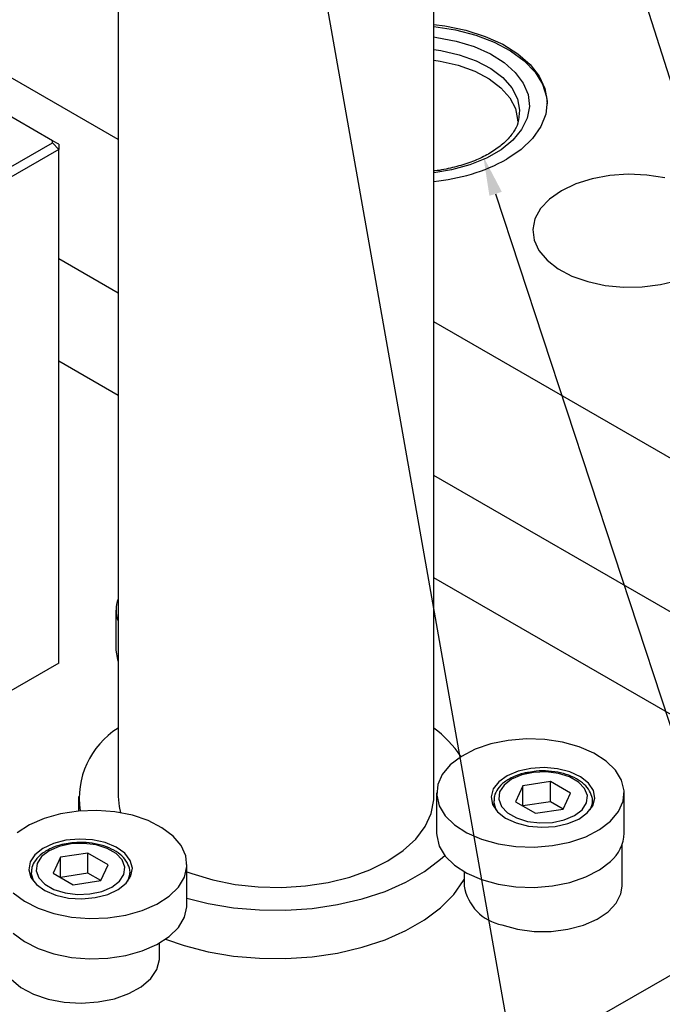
# Model space of a CAD drawing. Header units: inches. Extents: x 1880 to 2363, y -453 to -54.
# Tile 991 of 1056: x 2153.02 to 2155.58, y -274.48 to -270.55. Entities that reach past the tile are written whole.
import ezdxf

# ---------------------------------------------------------------- set-up
doc = ezdxf.new("R2010")
doc.units = ezdxf.units.IN
doc.header["$LTSCALE"] = 0.5
doc.header["$MEASUREMENT"] = 0
for name, color, linetype in [('DST-M-S', 53, 'Continuous'), ('PAD-M-S', 135, 'Continuous'), ('PBU-M-S', 8, 'Continuous'), ('SID-M-S', 105, 'Continuous'), ('SVF-M-S', 8, 'Continuous')]:
    doc.layers.add(name, color=color, linetype=linetype)

msp = doc.modelspace()

# ---------------------------------------------------------------- linework, layer by layer
at = {"layer": 'DST-M-S', "linetype": 'Continuous', "lineweight": 25}
for p, q in [((2163.76464, -269.65813), (2153.86514, -275.37299)), ((2153.15071, -271.0333), (2152.49361, -270.65396)), ((2153.15071, -271.04175), (2153.15071, -271.0333)), ((2153.17571, -271.04773), (2153.15071, -271.0333)), ((2151.7865, -271.8293), (2153.15071, -271.04175)), ((2153.17571, -271.06814), (2151.79685, -271.86414)), ((2153.17571, -271.06814), (2153.15071, -271.04175)), ((2153.17571, -271.04773), (2153.17571, -271.06814)), ((2153.17571, -273.11766), (2153.17571, -271.06814)), ((2153.17571, -273.11766), (2151.79685, -273.91366))]:
    msp.add_line(p, q, dxfattribs=at)
at = {"layer": 'PAD-M-S', "linetype": 'Continuous', "lineweight": 25}
for p, q in [((2153.412, -271.02919), (2148.30788, -268.08264)), ((2154.67184, -270.56963), (2154.7149, -270.57523)), ((2154.7149, -270.57523), (2154.79846, -270.59242)), ((2154.79846, -270.59242), (2154.87616, -270.61713)), ((2154.87616, -270.61713), (2154.94598, -270.64871)), ((2154.94598, -270.64871), (2155.00613, -270.68634)), ((2155.00613, -270.68634), (2155.05504, -270.72907)), ((2155.05504, -270.72907), (2155.09144, -270.77576)), ((2155.09144, -270.77576), (2155.1144, -270.82522)), ((2155.1144, -270.82522), (2155.12332, -270.87617)), ((2155.12332, -270.87617), (2155.11796, -270.92729)), ((2155.11796, -270.92729), (2155.09847, -270.97724)), ((2155.09847, -270.97724), (2155.06535, -271.02475)), ((2155.06535, -271.02475), (2155.01946, -271.06857)), ((2155.01946, -271.06857), (2154.96199, -271.10757)), ((2155.30236, -271.18554), (2155.23718, -271.20608)), ((2155.3731, -271.17248), (2155.30236, -271.18554)), ((2155.44684, -271.16739), (2155.3731, -271.17248)), ((2155.52091, -271.17045), (2155.44684, -271.16739)), ((2155.59264, -271.18155), (2155.52091, -271.17045)), ((2155.23718, -271.20608), (2155.17992, -271.23338)), ((2155.13264, -271.26644), (2155.09705, -271.30406)), ((2155.17992, -271.23338), (2155.13264, -271.26644)), ((2155.09705, -271.30406), (2155.07443, -271.3449)), ((2155.07443, -271.3449), (2155.06562, -271.38747)), ((2155.06562, -271.38747), (2155.07092, -271.43023)), ((2155.07092, -271.43023), (2155.09014, -271.47164)), ((2153.412, -271.64159), (2153.17571, -271.50519)), ((2155.09014, -271.47164), (2155.12258, -271.5102)), ((2155.12258, -271.5102), (2155.16709, -271.54452)), ((2155.16709, -271.54452), (2155.22204, -271.57336)), ((2155.22204, -271.57336), (2155.28545, -271.59567)), ((2155.28545, -271.59567), (2155.35503, -271.61065)), ((2155.35503, -271.61065), (2155.42827, -271.61776)), ((2155.42827, -271.61776), (2155.50251, -271.61674)), ((2155.50251, -271.61674), (2155.57507, -271.60763)), ((2155.57507, -271.60763), (2155.64334, -271.59075)), ((2156.16324, -272.61745), (2154.67184, -271.75648)), ((2156.16324, -273.22985), (2154.67184, -272.36889))]:
    msp.add_line(p, q, dxfattribs=at)
msp.add_arc((2154.60433, -270.45027), 0.74831, 275.17638, 298.55252, dxfattribs=at)
at = {"layer": 'PBU-M-S', "linetype": 'Continuous', "lineweight": 25}
for p, q in [((2153.412, -271.64159), (2153.17571, -271.50519)), ((2153.412, -272.04986), (2153.17571, -271.91346)), ((2156.16324, -273.22985), (2154.67184, -272.36889)), ((2156.16324, -273.63812), (2154.67184, -272.77716))]:
    msp.add_line(p, q, dxfattribs=at)
at = {"layer": 'SID-M-S'}
for p, q in [((2154.00146, -269.12078), (2155.51374, -277.66897)), ((2155.23309, -269.59368), (2157.79929, -277.67505)), ((2154.91759, -271.24532), (2157.02745, -277.67562))]:
    msp.add_line(p, q, dxfattribs=at)
msp.add_solid([(2154.89288, -271.25343), (2154.86895, -271.0971), (2154.89288, -271.25343), (2154.94229, -271.23722)], dxfattribs=at)
at = {"layer": 'SVF-M-S', "linetype": 'Continuous', "lineweight": 25}
for p, q in [((2153.412, -269.50515), (2153.412, -273.64934)), ((2154.67184, -273.64934), (2154.67184, -269.50515)), ((2154.67184, -270.57779), (2154.75728, -270.59102)), ((2154.75728, -270.59102), (2154.83817, -270.61204)), ((2154.67184, -270.61968), (2154.68331, -270.62117)), ((2154.68331, -270.62117), (2154.76063, -270.63588)), ((2154.76063, -270.63588), (2154.83253, -270.65793)), ((2154.83817, -270.61204), (2154.91217, -270.64027)), ((2154.91217, -270.64027), (2154.97737, -270.67499)), ((2154.67184, -270.66917), (2154.69914, -270.67336)), ((2154.69914, -270.67336), (2154.77256, -270.69036)), ((2154.83253, -270.65793), (2154.89694, -270.68667)), ((2154.97737, -270.67499), (2155.03207, -270.7153)), ((2154.67184, -270.71173), (2154.6968, -270.71559)), ((2154.6968, -270.71559), (2154.76886, -270.73228)), ((2154.77256, -270.69036), (2154.83953, -270.71466)), ((2154.83953, -270.71466), (2154.89792, -270.74546)), ((2154.89694, -270.68667), (2154.95201, -270.72128)), ((2155.03207, -270.7153), (2155.07487, -270.76015)), ((2154.76886, -270.73228), (2154.8346, -270.75613)), ((2154.8346, -270.75613), (2154.89191, -270.78637)), ((2154.89792, -270.74546), (2154.94584, -270.7818)), ((2154.95201, -270.72128), (2154.99616, -270.76077)), ((2154.89191, -270.78637), (2154.93894, -270.82203)), ((2154.94584, -270.7818), (2154.98175, -270.82248)), ((2154.99616, -270.76077), (2155.02811, -270.804)), ((2155.07487, -270.76015), (2155.10465, -270.80839)), ((2154.93894, -270.82203), (2154.97419, -270.86196)), ((2154.98175, -270.82248), (2155.0045, -270.86622)), ((2155.02811, -270.804), (2155.04695, -270.84972)), ((2155.10465, -270.80839), (2155.12064, -270.85876)), ((2154.97419, -270.86196), (2154.99652, -270.90489)), ((2155.0045, -270.86622), (2155.01336, -270.91159)), ((2155.04695, -270.84972), (2155.05213, -270.89663)), ((2155.12064, -270.85876), (2155.12338, -270.88666)), ((2154.99652, -270.90489), (2155.00521, -270.94943)), ((2155.01336, -270.91159), (2155.00942, -270.95174)), ((2155.05213, -270.89663), (2155.04351, -270.94336)), ((2155.00521, -270.94943), (2155.00532, -270.95504)), ((2155.04351, -270.94336), (2155.02132, -270.98858)), ((2155.02132, -270.98858), (2154.98622, -271.03098)), ((2154.98622, -271.03098), (2154.93921, -271.06936)), ((2154.93921, -271.06936), (2154.88165, -271.10259)), ((2154.88165, -271.10259), (2154.81518, -271.12973)), ((2154.74172, -271.14999), (2154.67184, -271.16181)), ((2154.81518, -271.12973), (2154.74172, -271.14999)), ((2153.40375, -272.90574), (2153.40375, -273.06647)), ((2153.40375, -273.06647), (2153.40915, -273.10303)), ((2153.40915, -273.10303), (2153.412, -273.11156)), ((2154.96801, -273.42576), (2154.89881, -273.43973)), ((2155.04062, -273.41985), (2154.96801, -273.42576)), ((2155.11382, -273.42223), (2155.04062, -273.41985)), ((2155.18481, -273.43281), (2155.11382, -273.42223)), ((2154.83565, -273.46123), (2154.78097, -273.48943)), ((2154.89881, -273.43973), (2154.83565, -273.46123)), ((2155.25087, -273.45118), (2155.18481, -273.43281)), ((2155.30944, -273.47664), (2155.25087, -273.45118)), ((2154.78097, -273.48943), (2154.73687, -273.52325)), ((2155.35829, -273.5082), (2155.30944, -273.47664)), ((2155.39553, -273.54466), (2155.35829, -273.5082)), ((2154.73687, -273.52325), (2154.70505, -273.56138)), ((2155.05794, -273.53736), (2155.00762, -273.5486)), ((2155.11158, -273.53402), (2155.05794, -273.53736)), ((2155.1649, -273.53881), (2155.11158, -273.53402)), ((2155.21425, -273.55141), (2155.1649, -273.53881)), ((2155.41974, -273.58462), (2155.39553, -273.54466)), ((2154.70505, -273.56138), (2154.68672, -273.60236)), ((2154.96405, -273.56698), (2154.9302, -273.59123)), ((2154.98144, -273.58099), (2154.95122, -273.6043)), ((2154.98144, -273.58099), (2154.95122, -273.6043)), ((2155.00762, -273.5486), (2154.96405, -273.56698)), ((2155.02181, -273.56355), (2154.98144, -273.58099)), ((2155.02181, -273.56355), (2154.98144, -273.58099)), ((2155.06906, -273.55337), (2155.02181, -273.56355)), ((2155.06906, -273.55337), (2155.02181, -273.56355)), ((2155.11936, -273.5513), (2155.06906, -273.55337)), ((2155.11936, -273.5513), (2155.06906, -273.55337)), ((2155.16863, -273.55748), (2155.11936, -273.5513)), ((2155.16863, -273.55748), (2155.11936, -273.5513)), ((2155.21289, -273.57144), (2155.16863, -273.55748)), ((2155.21289, -273.57144), (2155.16863, -273.55748)), ((2155.24855, -273.59202), (2155.21289, -273.57144)), ((2155.24855, -273.59202), (2155.21289, -273.57144)), ((2155.25627, -273.57095), (2155.21425, -273.55141)), ((2155.2881, -273.5961), (2155.25627, -273.57095)), ((2155.42997, -273.62653), (2155.41974, -273.58462)), ((2154.68672, -273.60236), (2154.6826, -273.64462)), ((2154.90838, -273.61972), (2154.90008, -273.6505)), ((2154.9302, -273.59123), (2154.90838, -273.61972)), ((2154.95122, -273.6043), (2154.9336, -273.63157)), ((2154.95122, -273.6043), (2154.9336, -273.63157)), ((2155.02635, -273.60692), (2154.99694, -273.67029)), ((2155.02635, -273.60692), (2154.99694, -273.67029)), ((2155.13613, -273.58994), (2155.02635, -273.60692)), ((2155.13613, -273.58994), (2155.02635, -273.60692)), ((2155.02635, -273.68727), (2155.02635, -273.60692)), ((2155.02635, -273.68727), (2155.02635, -273.60692)), ((2155.2165, -273.63633), (2155.13613, -273.58994)), ((2155.13613, -273.67031), (2155.13613, -273.58994)), ((2155.2165, -273.63633), (2155.13613, -273.58994)), ((2155.13613, -273.67031), (2155.13613, -273.58994)), ((2155.27271, -273.61757), (2155.24855, -273.59202)), ((2155.27271, -273.61757), (2155.24855, -273.59202)), ((2155.28343, -273.64602), (2155.27271, -273.61757)), ((2155.28343, -273.64602), (2155.27271, -273.61757)), ((2155.30757, -273.62515), (2155.2881, -273.5961)), ((2155.31335, -273.65612), (2155.30757, -273.62515)), ((2155.42585, -273.66879), (2155.42997, -273.62653)), ((2153.25452, -273.64934), (2153.25452, -273.70747)), ((2153.412, -273.64934), (2153.41596, -273.69006)), ((2154.66086, -273.71695), (2154.6714, -273.66294)), ((2154.6714, -273.66294), (2154.67184, -273.64934)), ((2154.68227, -273.63558), (2154.68227, -273.79631)), ((2154.6826, -273.64462), (2154.69283, -273.68653)), ((2154.90008, -273.6505), (2154.90586, -273.68147)), ((2154.9336, -273.63157), (2154.93, -273.66061)), ((2154.9336, -273.63157), (2154.93, -273.66061)), ((2154.93, -273.66061), (2154.94072, -273.68905)), ((2154.93, -273.66061), (2154.94072, -273.68905)), ((2155.18708, -273.6997), (2155.2165, -273.63633)), ((2155.18708, -273.6997), (2155.2165, -273.63633)), ((2155.27984, -273.67505), (2155.28343, -273.64602)), ((2155.27984, -273.67505), (2155.28343, -273.64602)), ((2155.30505, -273.6869), (2155.31335, -273.65612)), ((2155.4303, -273.79631), (2155.4303, -273.63558)), ((2153.32703, -273.70499), (2153.25384, -273.70753)), ((2153.39967, -273.71074), (2153.32703, -273.70499)), ((2153.41596, -273.69006), (2153.42212, -273.71427)), ((2154.69283, -273.68653), (2154.71704, -273.72649)), ((2154.90586, -273.68147), (2154.92533, -273.71052)), ((2154.90987, -273.66938), (2154.90987, -273.68969)), ((2154.90987, -273.66938), (2154.90987, -273.68969)), ((2154.9099, -273.66742), (2154.90998, -273.67326)), ((2154.9099, -273.66742), (2154.90998, -273.67326)), ((2154.90998, -273.67326), (2154.91842, -273.70252)), ((2154.90998, -273.67326), (2154.91842, -273.70252)), ((2154.94072, -273.68905), (2154.96489, -273.7146)), ((2154.94072, -273.68905), (2154.96489, -273.7146)), ((2154.99694, -273.67029), (2155.0773, -273.71669)), ((2154.99694, -273.67029), (2155.0773, -273.71669)), ((2155.13613, -273.67031), (2155.02637, -273.68728)), ((2155.13613, -273.67031), (2155.02637, -273.68728)), ((2155.0773, -273.71669), (2155.18708, -273.6997)), ((2155.0773, -273.71669), (2155.18708, -273.6997)), ((2155.18706, -273.69971), (2155.13613, -273.67031)), ((2155.18706, -273.69971), (2155.13613, -273.67031)), ((2155.23199, -273.72563), (2155.26221, -273.70233)), ((2155.23199, -273.72563), (2155.26221, -273.70233)), ((2155.26221, -273.70233), (2155.27984, -273.67505)), ((2155.26221, -273.70233), (2155.27984, -273.67505)), ((2155.28324, -273.71539), (2155.30505, -273.6869)), ((2155.29501, -273.70252), (2155.30254, -273.68101)), ((2155.29501, -273.70252), (2155.30254, -273.68101)), ((2155.30254, -273.68101), (2155.30341, -273.67399)), ((2155.30254, -273.68101), (2155.30341, -273.67399)), ((2155.30341, -273.67399), (2155.30357, -273.66938)), ((2155.30341, -273.67399), (2155.30357, -273.66938)), ((2155.30357, -273.68969), (2155.30357, -273.66938)), ((2155.30357, -273.68969), (2155.30357, -273.66938)), ((2155.40752, -273.70977), (2155.42585, -273.66879)), ((2153.11698, -273.73677), (2153.05857, -273.76236)), ((2153.18292, -273.71826), (2153.11698, -273.73677)), ((2153.25384, -273.70753), (2153.18292, -273.71826)), ((2153.46897, -273.72457), (2153.39967, -273.71074)), ((2153.53226, -273.74593), (2153.46897, -273.72457)), ((2154.63649, -273.76945), (2154.66086, -273.71695)), ((2154.71704, -273.72649), (2154.75428, -273.76295)), ((2154.92533, -273.71052), (2154.95716, -273.73567)), ((2154.95716, -273.73567), (2154.99919, -273.75521)), ((2154.96489, -273.7146), (2155.00055, -273.73519)), ((2154.96489, -273.7146), (2155.00055, -273.73519)), ((2155.00055, -273.73519), (2155.04481, -273.74914)), ((2155.00055, -273.73519), (2155.04481, -273.74914)), ((2155.14438, -273.75325), (2155.19163, -273.74308)), ((2155.14438, -273.75325), (2155.19163, -273.74308)), ((2155.19163, -273.74308), (2155.23199, -273.72563)), ((2155.19163, -273.74308), (2155.23199, -273.72563)), ((2155.20582, -273.75802), (2155.24939, -273.73965)), ((2155.24939, -273.73965), (2155.28324, -273.71539)), ((2155.3757, -273.7479), (2155.40752, -273.70977)), ((2153.05857, -273.76236), (2153.00993, -273.79403)), ((2153.58712, -273.77401), (2153.53226, -273.74593)), ((2153.63144, -273.80773), (2153.58712, -273.77401)), ((2154.59884, -273.81926), (2154.63649, -273.76945)), ((2154.75428, -273.76295), (2154.80313, -273.79451)), ((2154.99919, -273.75521), (2155.04854, -273.76781)), ((2155.04481, -273.74914), (2155.09408, -273.75533)), ((2155.04481, -273.74914), (2155.09408, -273.75533)), ((2155.04854, -273.76781), (2155.10185, -273.7726)), ((2155.09408, -273.75533), (2155.14438, -273.75325)), ((2155.09408, -273.75533), (2155.14438, -273.75325)), ((2155.10185, -273.7726), (2155.1555, -273.76926)), ((2155.1555, -273.76926), (2155.20582, -273.75802)), ((2155.27692, -273.80992), (2155.3316, -273.78172)), ((2155.3316, -273.78172), (2155.3757, -273.7479)), ((2153.2568, -273.81932), (2153.20351, -273.82422)), ((2153.31046, -273.82254), (2153.2568, -273.81932)), ((2153.36086, -273.83367), (2153.31046, -273.82254)), ((2153.66351, -273.8458), (2153.63144, -273.80773)), ((2154.54875, -273.86528), (2154.59884, -273.81926)), ((2154.68227, -273.79631), (2154.6826, -273.80536)), ((2154.6826, -273.80536), (2154.69283, -273.84727)), ((2154.80313, -273.79451), (2154.8617, -273.81997)), ((2154.8617, -273.81997), (2154.92776, -273.83834)), ((2155.21376, -273.83142), (2155.27692, -273.80992)), ((2153.11235, -273.85655), (2153.08068, -273.88177)), ((2153.15424, -273.83692), (2153.11235, -273.85655)), ((2153.17752, -273.84883), (2153.13716, -273.86627)), ((2153.17752, -273.84883), (2153.13716, -273.86627)), ((2153.20351, -273.82422), (2153.15424, -273.83692)), ((2153.22477, -273.83865), (2153.17752, -273.84883)), ((2153.22477, -273.83865), (2153.17752, -273.84883)), ((2153.27507, -273.83658), (2153.22477, -273.83865)), ((2153.27507, -273.83658), (2153.22477, -273.83865)), ((2153.32434, -273.84277), (2153.27507, -273.83658)), ((2153.32434, -273.84277), (2153.27507, -273.83658)), ((2153.3686, -273.85672), (2153.32434, -273.84277)), ((2153.3686, -273.85672), (2153.32434, -273.84277)), ((2153.40455, -273.85195), (2153.36086, -273.83367)), ((2153.40426, -273.8773), (2153.3686, -273.85672)), ((2153.40426, -273.8773), (2153.3686, -273.85672)), ((2153.43855, -273.87614), (2153.40455, -273.85195)), ((2153.6821, -273.88674), (2153.66351, -273.8458)), ((2154.69283, -273.84727), (2154.71704, -273.88722)), ((2154.92776, -273.83834), (2154.99875, -273.84892)), ((2154.99875, -273.84892), (2155.07195, -273.8513)), ((2155.07195, -273.8513), (2155.14456, -273.84539)), ((2155.14456, -273.84539), (2155.21376, -273.83142)), ((2155.42168, -274.00693), (2155.42168, -273.8424)), ((2153.08068, -273.88177), (2153.0614, -273.91086)), ((2153.10694, -273.88958), (2153.08931, -273.91685)), ((2153.10694, -273.88958), (2153.08931, -273.91685)), ((2153.13716, -273.86627), (2153.10694, -273.88958)), ((2153.13716, -273.86627), (2153.10694, -273.88958)), ((2153.18207, -273.8922), (2153.15265, -273.95557)), ((2153.18207, -273.8922), (2153.15265, -273.95557)), ((2153.29185, -273.87522), (2153.18207, -273.8922)), ((2153.29185, -273.87522), (2153.18207, -273.8922)), ((2153.18207, -273.97255), (2153.18207, -273.8922)), ((2153.18207, -273.97255), (2153.18207, -273.8922)), ((2153.37221, -273.92161), (2153.29185, -273.87522)), ((2153.29185, -273.95559), (2153.29185, -273.87522)), ((2153.37221, -273.92161), (2153.29185, -273.87522)), ((2153.29185, -273.95559), (2153.29185, -273.87522)), ((2153.42843, -273.90285), (2153.40426, -273.8773)), ((2153.42843, -273.90285), (2153.40426, -273.8773)), ((2153.46055, -273.90458), (2153.43855, -273.87614)), ((2153.68649, -273.92899), (2153.6821, -273.88674)), ((2154.48734, -273.90648), (2154.54875, -273.86528)), ((2154.63464, -273.94857), (2154.69844, -273.9003)), ((2154.69844, -273.9003), (2154.71526, -273.88498)), ((2154.71704, -273.88722), (2154.75428, -273.92368)), ((2153.0614, -273.91086), (2153.05581, -273.94185)), ((2153.08931, -273.91685), (2153.08572, -273.94589)), ((2153.08931, -273.91685), (2153.08572, -273.94589)), ((2153.34279, -273.98499), (2153.37221, -273.92161)), ((2153.34279, -273.98499), (2153.37221, -273.92161)), ((2153.43914, -273.9313), (2153.42843, -273.90285)), ((2153.43914, -273.9313), (2153.42843, -273.90285)), ((2153.43555, -273.96033), (2153.43914, -273.9313)), ((2153.43555, -273.96033), (2153.43914, -273.9313)), ((2153.46905, -273.93534), (2153.46055, -273.90458)), ((2153.46347, -273.96632), (2153.46905, -273.93534)), ((2153.67653, -273.97093), (2153.68649, -273.92899)), ((2153.68677, -274.08148), (2153.68677, -273.92075)), ((2154.41598, -273.94193), (2154.48734, -273.90648)), ((2154.75428, -273.92368), (2154.80313, -273.95525)), ((2155.3316, -273.94246), (2155.3757, -273.90864)), ((2153.05581, -273.94185), (2153.06431, -273.97261)), ((2153.06431, -273.97261), (2153.08631, -274.00105)), ((2153.06558, -273.95467), (2153.06558, -273.97498)), ((2153.06558, -273.95467), (2153.06558, -273.97498)), ((2153.06561, -273.9527), (2153.0657, -273.95855)), ((2153.06561, -273.9527), (2153.0657, -273.95855)), ((2153.0657, -273.95855), (2153.07414, -273.9878)), ((2153.0657, -273.95855), (2153.07414, -273.9878)), ((2153.08572, -273.94589), (2153.09644, -273.97433)), ((2153.08572, -273.94589), (2153.09644, -273.97433)), ((2153.09644, -273.97433), (2153.1206, -273.99988)), ((2153.09644, -273.97433), (2153.1206, -273.99988)), ((2153.15265, -273.95557), (2153.23302, -274.00197)), ((2153.15265, -273.95557), (2153.23302, -274.00197)), ((2153.29185, -273.95559), (2153.18208, -273.97257)), ((2153.29185, -273.95559), (2153.18208, -273.97257)), ((2153.34278, -273.98499), (2153.29185, -273.95559)), ((2153.34278, -273.98499), (2153.29185, -273.95559)), ((2153.41793, -273.98761), (2153.43555, -273.96033)), ((2153.41793, -273.98761), (2153.43555, -273.96033)), ((2153.44418, -273.99541), (2153.46347, -273.96632)), ((2153.45073, -273.9878), (2153.45825, -273.96629)), ((2153.45073, -273.9878), (2153.45825, -273.96629)), ((2153.45825, -273.96629), (2153.45912, -273.95927)), ((2153.45825, -273.96629), (2153.45912, -273.95927)), ((2153.45912, -273.95927), (2153.45928, -273.95467)), ((2153.45912, -273.95927), (2153.45928, -273.95467)), ((2153.45928, -273.97498), (2153.45928, -273.95467)), ((2153.45928, -273.97498), (2153.45928, -273.95467)), ((2153.65258, -274.01093), (2153.67653, -273.97093)), ((2153.68677, -273.94968), (2153.70678, -273.95725)), ((2153.70678, -273.95725), (2153.79002, -273.98264)), ((2154.24997, -273.99258), (2154.33626, -273.97085)), ((2154.33626, -273.97085), (2154.41598, -273.94193)), ((2154.56026, -273.99151), (2154.63464, -273.94857)), ((2154.79176, -273.94895), (2154.79176, -274.00693)), ((2154.80313, -273.95525), (2154.8617, -273.98071)), ((2155.21376, -273.99215), (2155.27692, -273.97066)), ((2155.27692, -273.97066), (2155.3316, -273.94246)), ((2153.08631, -274.00105), (2153.12032, -274.02523)), ((2153.1206, -273.99988), (2153.15626, -274.02047)), ((2153.1206, -273.99988), (2153.15626, -274.02047)), ((2153.23302, -274.00197), (2153.34279, -273.98499)), ((2153.23302, -274.00197), (2153.34279, -273.98499)), ((2153.34734, -274.02836), (2153.38771, -274.01091)), ((2153.34734, -274.02836), (2153.38771, -274.01091)), ((2153.38771, -274.01091), (2153.41793, -273.98761)), ((2153.38771, -274.01091), (2153.41793, -273.98761)), ((2153.41251, -274.02063), (2153.44418, -273.99541)), ((2153.61557, -274.04747), (2153.65258, -274.01093)), ((2153.79002, -273.98264), (2153.87888, -274.0006)), ((2153.87888, -274.0006), (2153.97139, -274.0107)), ((2153.97139, -274.0107), (2154.06547, -274.01273)), ((2154.06547, -274.01273), (2154.15903, -274.00665)), ((2154.15903, -274.00665), (2154.24997, -273.99258)), ((2154.47664, -274.02834), (2154.56026, -273.99151)), ((2154.75053, -274.04043), (2154.78996, -273.98413)), ((2154.78996, -273.98413), (2154.79176, -273.98094)), ((2154.8617, -273.98071), (2154.92776, -273.99908)), ((2154.92776, -273.99908), (2154.99875, -274.00966)), ((2154.99875, -274.00966), (2155.07195, -274.01204)), ((2155.07195, -274.01204), (2155.14456, -274.00613)), ((2155.14456, -274.00613), (2155.21376, -273.99215)), ((2155.41725, -274.03733), (2155.42168, -274.00693)), ((2152.99406, -274.03376), (2153.03838, -274.06748)), ((2153.12032, -274.02523), (2153.164, -274.04352)), ((2153.15626, -274.02047), (2153.20052, -274.03442)), ((2153.15626, -274.02047), (2153.20052, -274.03442)), ((2153.164, -274.04352), (2153.2144, -274.05465)), ((2153.20052, -274.03442), (2153.24979, -274.04061)), ((2153.20052, -274.03442), (2153.24979, -274.04061)), ((2153.2144, -274.05465), (2153.26807, -274.05787)), ((2153.24979, -274.04061), (2153.30009, -274.03853)), ((2153.24979, -274.04061), (2153.30009, -274.03853)), ((2153.26807, -274.05787), (2153.32135, -274.05296)), ((2153.30009, -274.03853), (2153.34734, -274.02836)), ((2153.30009, -274.03853), (2153.34734, -274.02836)), ((2153.32135, -274.05296), (2153.37062, -274.04026)), ((2153.37062, -274.04026), (2153.41251, -274.02063)), ((2153.56693, -274.07914), (2153.61557, -274.04747)), ((2153.68677, -274.05503), (2153.77124, -274.0762)), ((2154.28774, -274.08118), (2154.38525, -274.05841)), ((2154.38525, -274.05841), (2154.47664, -274.02834)), ((2154.69844, -274.09318), (2154.75053, -274.04043)), ((2155.39867, -274.07516), (2155.41725, -274.03733)), ((2153.03838, -274.06748), (2153.09324, -274.09556)), ((2153.09324, -274.09556), (2153.15653, -274.11693)), ((2153.50852, -274.10472), (2153.56693, -274.07914)), ((2153.67653, -274.13166), (2153.68649, -274.08973)), ((2153.68649, -274.08973), (2153.68677, -274.08148)), ((2153.77124, -274.0762), (2153.87221, -274.09321)), ((2153.87221, -274.09321), (2153.97621, -274.10231)), ((2154.08138, -274.10333), (2154.18584, -274.09624)), ((2154.18584, -274.09624), (2154.28774, -274.08118)), ((2154.63464, -274.14146), (2154.69844, -274.09318)), ((2155.36643, -274.10979), (2155.39867, -274.07516)), ((2153.15653, -274.11693), (2153.22583, -274.13075)), ((2153.22583, -274.13075), (2153.29847, -274.13651)), ((2153.29847, -274.13651), (2153.37166, -274.13397)), ((2153.37166, -274.13397), (2153.44258, -274.12324)), ((2153.44258, -274.12324), (2153.50852, -274.10472)), ((2153.65258, -274.17167), (2153.67653, -274.13166)), ((2153.97621, -274.10231), (2154.08138, -274.10333)), ((2155.32206, -274.13962), (2155.36643, -274.10979)), ((2153.61557, -274.20821), (2153.65258, -274.17167)), ((2154.56026, -274.1844), (2154.63464, -274.14146)), ((2154.94286, -274.16221), (2155.00451, -274.17892)), ((2155.20565, -274.17955), (2155.26761, -274.16324)), ((2155.26761, -274.16324), (2155.32206, -274.13962)), ((2152.99406, -274.1945), (2153.03838, -274.22822)), ((2153.56693, -274.23988), (2153.61557, -274.20821)), ((2154.47664, -274.22123), (2154.56026, -274.1844)), ((2155.00451, -274.17892), (2155.07095, -274.18758)), ((2155.07095, -274.18758), (2155.13905, -274.18779)), ((2155.13905, -274.18779), (2155.20565, -274.17955)), ((2153.03838, -274.22822), (2153.09324, -274.2563)), ((2153.50852, -274.26546), (2153.56693, -274.23988)), ((2153.57739, -274.29221), (2153.57739, -274.23406)), ((2153.60122, -274.21892), (2153.6751, -274.24444)), ((2153.6751, -274.24444), (2153.77124, -274.26908)), ((2154.28774, -274.27406), (2154.38525, -274.25129)), ((2154.38525, -274.25129), (2154.47664, -274.22123)), ((2153.09324, -274.2563), (2153.15653, -274.27766)), ((2153.15653, -274.27766), (2153.22583, -274.29149)), ((2153.22583, -274.29149), (2153.29847, -274.29724)), ((2153.37166, -274.2947), (2153.44258, -274.28397)), ((2153.44258, -274.28397), (2153.50852, -274.26546)), ((2153.57707, -274.30038), (2153.57739, -274.29221)), ((2153.77124, -274.26908), (2153.87221, -274.2861)), ((2153.87221, -274.2861), (2153.97621, -274.2952)), ((2154.08138, -274.29621), (2154.18584, -274.28912)), ((2154.18584, -274.28912), (2154.28774, -274.27406)), ((2153.29847, -274.29724), (2153.37166, -274.2947)), ((2153.56667, -274.33924), (2153.57707, -274.30038)), ((2153.97621, -274.2952), (2154.08138, -274.29621)), ((2153.54205, -274.3759), (2153.56667, -274.33924)), ((2152.98553, -274.37886), (2153.02427, -274.41119)), ((2153.02427, -274.41119), (2153.07414, -274.43797)), ((2153.45534, -274.43594), (2153.50435, -274.40864)), ((2153.50435, -274.40864), (2153.54205, -274.3759)), ((2153.07414, -274.43797), (2153.13282, -274.45793)), ((2153.39731, -274.45652), (2153.45534, -274.43594)), ((2153.13282, -274.45793), (2153.19756, -274.47014)), ((2153.19756, -274.47014), (2153.26533, -274.47403)), ((2153.26533, -274.47403), (2153.33297, -274.46942)), ((2153.33297, -274.46942), (2153.39731, -274.45652))]:
    msp.add_line(p, q, dxfattribs=at)
for centre, radius, start, end in [((2153.53207, -272.90574), 0.12826, 159.41859, 200.58141), ((2153.59035, -273.65795), 0.33311, 122.37206, 188.45466), ((2154.38383, -273.75733), 0.47739, 34.00879, 52.89329), ((2155.27518, -273.79034), 0.15524, 310.3559, 357.79727), ((2154.98158, -273.97338), 0.19276, 190.02455, 258.41329)]:
    msp.add_arc(centre, radius, start, end, dxfattribs=at)
for points, knots in [([(2155.00816, -270.95125), (2155.00754, -270.95551), (2155.00527, -270.9711), (2154.98977, -270.9993), (2154.96143, -271.03467), (2154.92056, -271.06828), (2154.87038, -271.09784), (2154.81187, -271.12282), (2154.74629, -271.14144), (2154.69868, -271.15187), (2154.67308, -271.154), (2154.67184, -271.1541)], [0, 0, 0, 0, 0.0493836, 0.1806607, 0.3202854, 0.4558065, 0.5899889, 0.7240364, 0.858382, 0.9931347, 1, 1, 1, 1]), ([(2155.30317, -273.67494), (2155.30326, -273.67458), (2155.30597, -273.66393), (2155.3001, -273.64211), (2155.28469, -273.61338), (2155.2577, -273.58845), (2155.22158, -273.56826), (2155.17759, -273.55398), (2155.12911, -273.54711), (2155.08493, -273.54669), (2155.05924, -273.55161), (2155.04932, -273.55351)], [0, 0, 0, 0, 0.0044009, 0.1295137, 0.2526128, 0.3795604, 0.512071, 0.646756, 0.7812039, 0.9154424, 1, 1, 1, 1]), ([(2155.30317, -273.67494), (2155.30326, -273.67458), (2155.30597, -273.66393), (2155.3001, -273.64211), (2155.28469, -273.61338), (2155.2577, -273.58845), (2155.22158, -273.56826), (2155.17759, -273.55398), (2155.12911, -273.54711), (2155.08493, -273.54669), (2155.05924, -273.55161), (2155.04932, -273.55351)], [0, 0, 0, 0, 0.0044009, 0.1295137, 0.2526128, 0.3795604, 0.512071, 0.646756, 0.7812039, 0.9154424, 1, 1, 1, 1]), ([(2154.9716, -273.58002), (2154.96537, -273.58392), (2154.94725, -273.59526), (2154.92606, -273.61758), (2154.9116, -273.64387), (2154.91153, -273.66065), (2154.9115, -273.66722)], [0, 0, 0, 0, 0.176727, 0.5132924, 0.8093523, 1, 1, 1, 1]), ([(2154.9716, -273.58002), (2154.96537, -273.58392), (2154.94725, -273.59526), (2154.92606, -273.61758), (2154.9116, -273.64387), (2154.91153, -273.66065), (2154.9115, -273.66722)], [0, 0, 0, 0, 0.176727, 0.5132924, 0.8093523, 1, 1, 1, 1]), ([(2155.04932, -273.55351), (2155.04335, -273.55438), (2155.02123, -273.55759), (2154.99512, -273.56749), (2154.97709, -273.57709), (2154.9716, -273.58002)], [0, 0, 0, 0, 0.2043943, 0.7576381, 1, 1, 1, 1]), ([(2155.04932, -273.55351), (2155.04335, -273.55438), (2155.02123, -273.55759), (2154.99512, -273.56749), (2154.97709, -273.57709), (2154.9716, -273.58002)], [0, 0, 0, 0, 0.2043943, 0.7576381, 1, 1, 1, 1]), ([(2153.20503, -273.83879), (2153.19906, -273.83966), (2153.17694, -273.84287), (2153.15083, -273.85277), (2153.13281, -273.86237), (2153.12731, -273.8653)], [0, 0, 0, 0, 0.2043943, 0.7576381, 1, 1, 1, 1]), ([(2153.20503, -273.83879), (2153.19906, -273.83966), (2153.17694, -273.84287), (2153.15083, -273.85277), (2153.13281, -273.86237), (2153.12731, -273.8653)], [0, 0, 0, 0, 0.2043943, 0.7576381, 1, 1, 1, 1]), ([(2153.45888, -273.96022), (2153.45898, -273.95986), (2153.46168, -273.94921), (2153.45581, -273.92739), (2153.4404, -273.89867), (2153.41341, -273.87373), (2153.3773, -273.85354), (2153.3333, -273.83926), (2153.28482, -273.83239), (2153.24064, -273.83197), (2153.21495, -273.83689), (2153.20503, -273.83879)], [0, 0, 0, 0, 0.0044009, 0.1295137, 0.2526128, 0.3795604, 0.512071, 0.646756, 0.7812039, 0.9154424, 1, 1, 1, 1]), ([(2153.45888, -273.96022), (2153.45898, -273.95986), (2153.46168, -273.94921), (2153.45581, -273.92739), (2153.4404, -273.89867), (2153.41341, -273.87373), (2153.3773, -273.85354), (2153.3333, -273.83926), (2153.28482, -273.83239), (2153.24064, -273.83197), (2153.21495, -273.83689), (2153.20503, -273.83879)], [0, 0, 0, 0, 0.0044009, 0.1295137, 0.2526128, 0.3795604, 0.512071, 0.646756, 0.7812039, 0.9154424, 1, 1, 1, 1]), ([(2153.12731, -273.8653), (2153.12108, -273.8692), (2153.10296, -273.88054), (2153.08178, -273.90286), (2153.06731, -273.92915), (2153.06724, -273.94593), (2153.06722, -273.9525)], [0, 0, 0, 0, 0.17672703, 0.51329242, 0.80935226, 1, 1, 1, 1]), ([(2153.12731, -273.8653), (2153.12108, -273.8692), (2153.10296, -273.88054), (2153.08178, -273.90286), (2153.06731, -273.92915), (2153.06724, -273.94593), (2153.06722, -273.9525)], [0, 0, 0, 0, 0.17672703, 0.51329242, 0.80935226, 1, 1, 1, 1])]:
    msp.add_open_spline(points, degree=3, knots=knots, dxfattribs=at)

doc.saveas('drawing.dxf')
